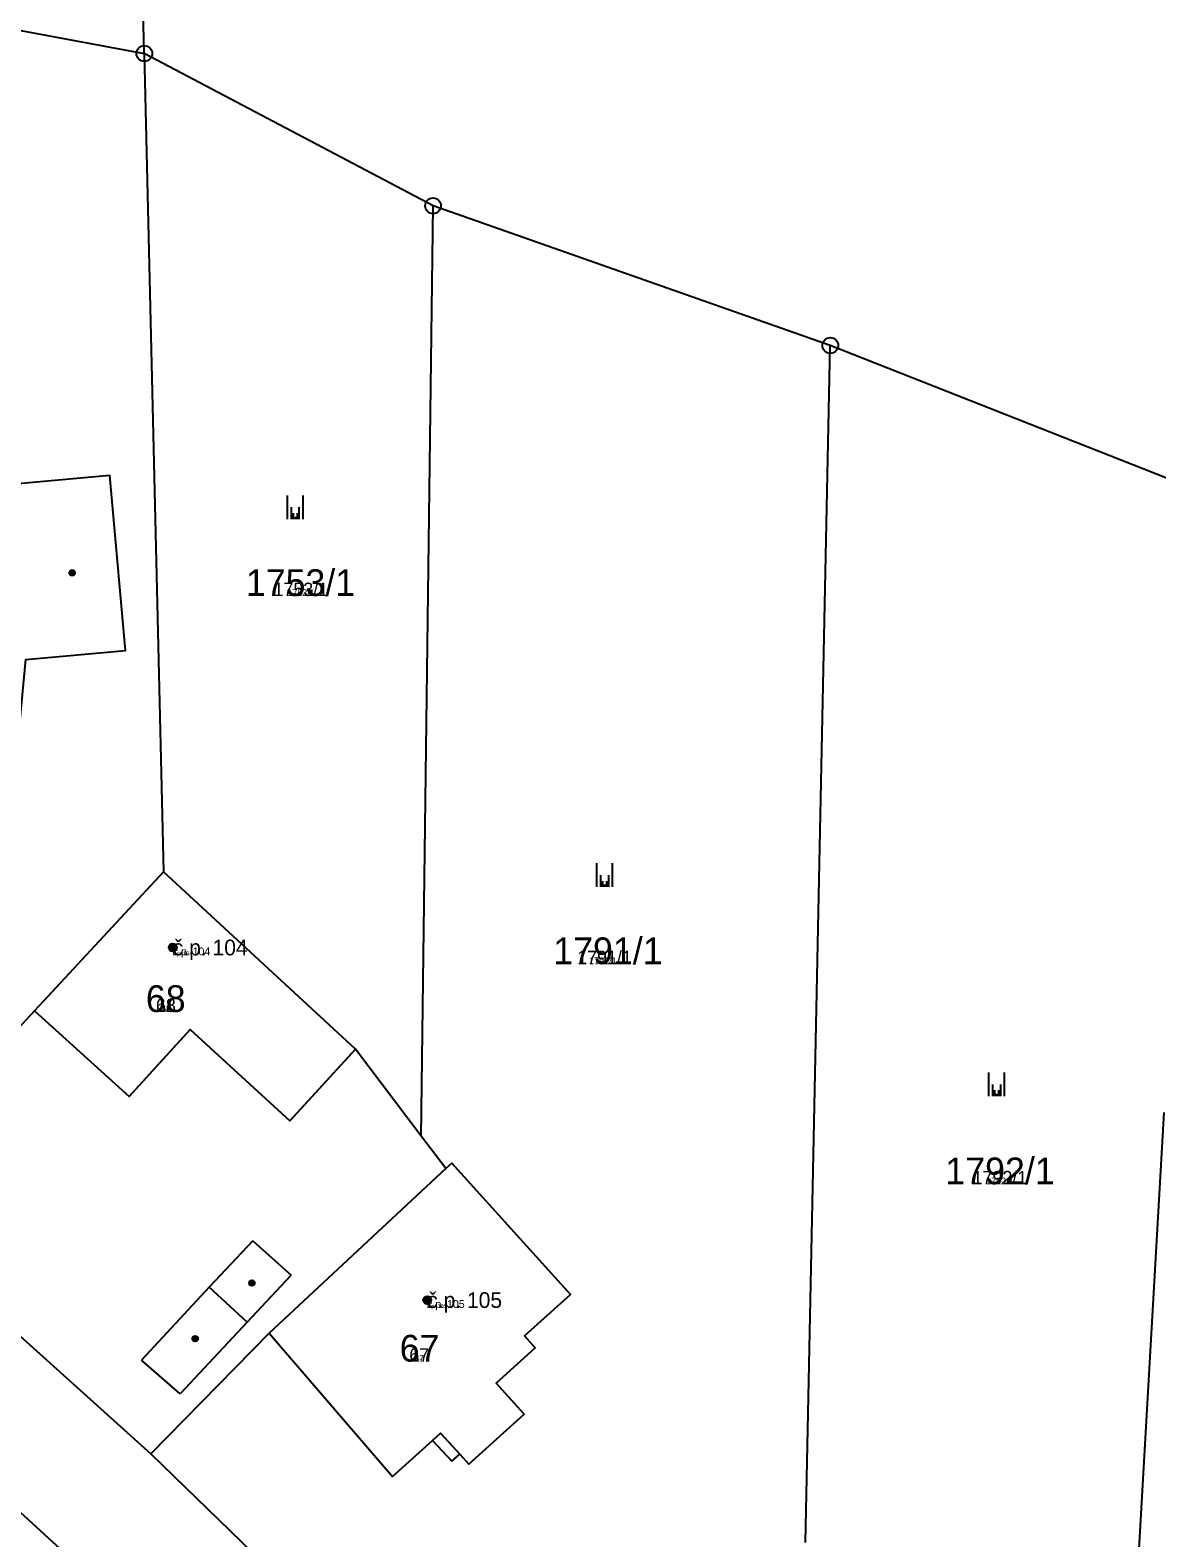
# Model space of a CAD drawing. Extents: x -744652 to -739090, y -980828 to -975855.
# Drawn here: x -742886 to -742814.4, y -978475.5 to -978379.6 of the extents above; entities that cross this region are included whole.
import ezdxf

# ---------------------------------------------------------------- set-up
doc = ezdxf.new("R2010")
doc.units = 0
for name, color, linetype in [('KAT_02_hranice parcel', 7, 'Continuous'), ('KAT_03_1000_st čísla parcelní', 7, 'Continuous'), ('KAT_03_1000_čísla parcelní', 7, 'Continuous'), ('KAT_03_1000_čísla popisná', 7, 'Continuous'), ('KAT_03_100_st čísla parcelní', 7, 'Continuous'), ('KAT_03_100_čísla parcelní', 7, 'Continuous'), ('KAT_03_100_čísla popisná', 7, 'Continuous'), ('KAT_03_250_st čísla parcelní', 7, 'Continuous'), ('KAT_03_250_čísla parcelní', 7, 'Continuous'), ('KAT_03_250_čísla popisná', 7, 'Continuous'), ('KAT_03_500_st čísla parcelní', 7, 'Continuous'), ('KAT_03_500_čísla parcelní', 7, 'Continuous'), ('KAT_03_500_čísla popisná', 7, 'Continuous'), ('KAT_04_vnitřní kresba', 7, 'Continuous'), ('KAT_05_1000_značky kultur', 7, 'Continuous'), ('KAT_05_100_značky kultur', 7, 'Continuous'), ('KAT_05_250_značky kultur', 7, 'Continuous'), ('KAT_05_500_značky kultur', 7, 'Continuous'), ('KAT_07_1000_značky budov', 7, 'Continuous'), ('KAT_07_100_značky budov', 7, 'Continuous'), ('KAT_07_500_značky budov', 7, 'Continuous'), ('KAT_11_značky bodu BP', 7, 'Continuous'), ('KAT_14_plocha_budovy', 7, 'Continuous')]:
    doc.layers.add(name, color=color, linetype=linetype)

msp = doc.modelspace()

# ---------------------------------------------------------------- linework, layer by layer
at = {"layer": 'KAT_02_hranice parcel'}
for p, q in [((-742878.75, -978381.12), (-742879.26, -978358.89)), ((-742860.39, -978390.8), (-742878.75, -978381.12)), ((-742878.75, -978381.12), (-742877.53, -978433.13)), ((-742861.14, -978449.94), (-742860.39, -978390.8)), ((-742835.13, -978399.68), (-742860.39, -978390.8)), ((-742836.71, -978475.76), (-742835.13, -978399.68)), ((-742811.53, -978408.99), (-742835.13, -978399.68)), ((-742813.93, -978448.42), (-742815.76, -978480.57)), ((-742859.57, -978451.99), (-742861.14, -978449.94)), ((-742859.57, -978451.99), (-742870.82, -978462.46)), ((-742896.6, -978453.69), (-742878.34, -978470.12)), ((-742878.34, -978470.12), (-742870.82, -978462.46))]:
    msp.add_line(p, q, dxfattribs=at)
for points in [[(-742903.1, -978374.27), (-742894.35, -978378.21), (-742878.75, -978381.12)], [(-742906.03, -978445.64), (-742899.51, -978430.83), (-742893.75, -978435.67), (-742887.05, -978427.71), (-742886.28, -978419.63), (-742879.95, -978419.07), (-742880.95, -978407.95), (-742887.23, -978408.51), (-742897.84, -978410.26), (-742910.02, -978424.79), (-742910.64, -978427.64), (-742913.86, -978426.76), (-742915.76, -978432.79), (-742912.51, -978433.78), (-742914.59, -978438.38)], [(-742944.36, -978423.99), (-742890.98, -978469.87), (-742872.41, -978486.88), (-742871.83, -978486.28), (-742870.13, -978487.96), (-742870.53, -978488.4), (-742857.69, -978502.54), (-742821.76, -978550.15), (-742797.59, -978582.4), (-742798.06, -978583.56), (-742794.96, -978587.77), (-742793.2, -978588.05), (-742787.74, -978594.75), (-742784.91, -978597.67), (-742780.59, -978601.61), (-742775.76, -978605.1), (-742767.64, -978610.17), (-742756.67, -978617.54)], [(-742877.53, -978433.13), (-742885.74, -978441.96), (-742896.6, -978453.69)], [(-742861.14, -978449.94), (-742865.32, -978444.4), (-742877.53, -978433.13)], [(-742870.82, -978462.46), (-742862.96, -978471.56), (-742860.43, -978469.28), (-742859.2, -978470.58), (-742858.69, -978470.15), (-742858.11, -978470.78), (-742854.6, -978467.61), (-742856.38, -978465.64), (-742853.9, -978463.38), (-742854.58, -978462.63), (-742851.66, -978460), (-742859.19, -978451.64), (-742859.57, -978451.99)], [(-742878.34, -978470.12), (-742858.9, -978488.98), (-742857.15, -978490.36), (-742849.36, -978492.34)]]:
    msp.add_lwpolyline(points, dxfattribs=at)
at = {"layer": 'KAT_03_1000_čísla popisná'}
for centre in [(-742876.94, -978437.94), (-742876.94, -978437.94), (-742860.76, -978460.35), (-742860.76, -978460.35)]:
    msp.add_circle(centre, 0.25, dxfattribs=at)
at = {"layer": 'KAT_03_100_čísla popisná'}
for centre in [(-742876.94, -978437.94), (-742876.94, -978437.94), (-742860.76, -978460.35), (-742860.76, -978460.35)]:
    msp.add_circle(centre, 0.025, dxfattribs=at)
at = {"layer": 'KAT_03_250_čísla popisná'}
for centre in [(-742876.94, -978437.94), (-742876.94, -978437.94), (-742860.76, -978460.35), (-742860.76, -978460.35)]:
    msp.add_circle(centre, 0.0625, dxfattribs=at)
at = {"layer": 'KAT_03_500_čísla popisná'}
for centre in [(-742876.94, -978437.94), (-742876.94, -978437.94), (-742860.76, -978460.35), (-742860.76, -978460.35)]:
    msp.add_circle(centre, 0.125, dxfattribs=at)
at = {"layer": 'KAT_04_vnitřní kresba'}
for p, q in [((-742885.74, -978441.96), (-742879.72, -978447.42)), ((-742875.84, -978443.15), (-742879.72, -978447.42)), ((-742869.5, -978448.95), (-742875.84, -978443.15)), ((-742865.32, -978444.4), (-742869.5, -978448.95)), ((-742871.85, -978456.58), (-742874.63, -978459.53)), ((-742871.85, -978456.58), (-742869.42, -978458.77)), ((-742872.22, -978461.76), (-742869.42, -978458.77)), ((-742874.63, -978459.53), (-742878.92, -978464.16)), ((-742872.22, -978461.76), (-742874.63, -978459.53)), ((-742872.22, -978461.76), (-742876.47, -978466.31)), ((-742876.47, -978466.31), (-742878.92, -978464.16)), ((-742860.43, -978469.28), (-742859.91, -978468.81)), ((-742859.91, -978468.81), (-742858.69, -978470.15))]:
    msp.add_line(p, q, dxfattribs=at)
at = {"layer": 'KAT_05_1000_značky kultur'}
for p, q in [((-742869.651, -978410.71), (-742869.651, -978409.21)), ((-742868.65, -978410.71), (-742868.65, -978409.21)), ((-742849.971, -978434.09), (-742849.971, -978432.59)), ((-742848.97, -978434.09), (-742848.97, -978432.59)), ((-742825.051, -978447.39), (-742825.051, -978445.89)), ((-742824.05, -978447.39), (-742824.05, -978445.89))]:
    msp.add_line(p, q, dxfattribs=at)
at = {"layer": 'KAT_05_100_značky kultur'}
for p, q in [((-742869.191, -978410.71), (-742869.191, -978410.56)), ((-742869.091, -978410.71), (-742869.091, -978410.56)), ((-742849.511, -978434.09), (-742849.511, -978433.94)), ((-742849.411, -978434.09), (-742849.411, -978433.94)), ((-742824.591, -978447.39), (-742824.591, -978447.24)), ((-742824.491, -978447.39), (-742824.491, -978447.24))]:
    msp.add_line(p, q, dxfattribs=at)
at = {"layer": 'KAT_05_250_značky kultur'}
for p, q in [((-742869.268, -978410.71), (-742869.268, -978410.335)), ((-742869.017, -978410.71), (-742869.017, -978410.335)), ((-742849.588, -978434.09), (-742849.588, -978433.715)), ((-742849.338, -978434.09), (-742849.338, -978433.715)), ((-742824.668, -978447.39), (-742824.668, -978447.015)), ((-742824.417, -978447.39), (-742824.417, -978447.015))]:
    msp.add_line(p, q, dxfattribs=at)
at = {"layer": 'KAT_05_500_značky kultur'}
for p, q in [((-742869.395, -978410.71), (-742869.395, -978409.96)), ((-742868.895, -978410.71), (-742868.895, -978409.96)), ((-742849.716, -978434.09), (-742849.716, -978433.34)), ((-742849.215, -978434.09), (-742849.215, -978433.34)), ((-742824.796, -978447.39), (-742824.796, -978446.64)), ((-742824.295, -978447.39), (-742824.295, -978446.64))]:
    msp.add_line(p, q, dxfattribs=at)
at = {"layer": 'KAT_07_1000_značky budov'}
for centre in [(-742883.337, -978414.129), (-742876.947, -978437.939), (-742871.907, -978459.269), (-742860.767, -978460.349), (-742875.517, -978462.799)]:
    msp.add_circle(centre, 0.175, dxfattribs=at)
at = {"layer": 'KAT_07_100_značky budov'}
for centre in [(-742883.331, -978414.13), (-742876.941, -978437.94), (-742871.901, -978459.27), (-742860.761, -978460.35), (-742875.511, -978462.8)]:
    msp.add_circle(centre, 0.0175, dxfattribs=at)
at = {"layer": 'KAT_07_500_značky budov'}
for centre, radius in [((-742883.333, -978414.13), 0.0875), ((-742883.332, -978414.13), 0.0438), ((-742876.943, -978437.94), 0.0875), ((-742876.942, -978437.94), 0.0438), ((-742871.903, -978459.27), 0.0875), ((-742871.902, -978459.27), 0.0438), ((-742860.763, -978460.35), 0.0875), ((-742860.762, -978460.35), 0.0438), ((-742875.513, -978462.8), 0.0875), ((-742875.512, -978462.8), 0.0438)]:
    msp.add_circle(centre, radius, dxfattribs=at)
at = {"layer": 'KAT_11_značky bodu BP'}
for centre, radius in [((-742878.75, -978381.12), 0.5), ((-742878.75, -978381.12), 0.0303), ((-742860.39, -978390.8), 0.5), ((-742860.39, -978390.8), 0.0303), ((-742835.13, -978399.68), 0.5), ((-742835.13, -978399.68), 0.0303)]:
    msp.add_circle(centre, radius, dxfattribs=at)
at = {"layer": 'KAT_14_plocha_budovy'}
for points in [[(-742885.74, -978441.96), (-742879.72, -978447.42), (-742875.84, -978443.15), (-742869.5, -978448.95), (-742865.32, -978444.4), (-742877.53, -978433.13)], [(-742860.43, -978469.28), (-742859.91, -978468.81), (-742858.69, -978470.15), (-742858.11, -978470.78), (-742854.6, -978467.61), (-742856.38, -978465.64), (-742853.9, -978463.38), (-742854.58, -978462.63), (-742851.66, -978460), (-742859.19, -978451.64), (-742859.57, -978451.99), (-742870.82, -978462.46), (-742862.96, -978471.56)]]:
    msp.add_lwpolyline(points, close=True, dxfattribs=at)

# ---------------------------------------------------------------- texts
at = {"layer": 'KAT_03_1000_st čísla parcelní'}
for s, p in [('68', (-742878.652, -978442.04)), ('67', (-742862.512, -978464.26))]:
    msp.add_text(s, height=1.7, dxfattribs=at).set_placement(p)
at = {"layer": 'KAT_03_1000_čísla parcelní'}
for s, p in [('1753/1', (-742872.295, -978415.6)), ('1791/1', (-742852.745, -978439)), ('1792/1', (-742827.815, -978452.99))]:
    msp.add_text(s, height=1.7, dxfattribs=at).set_placement(p)
at = {"layer": 'KAT_03_1000_čísla popisná'}
for s, height, p in [('č.p. 104', 1, (-742876.94, -978438.44)), ('68', 0.017, (-742877.38, -978442.04)), ('č.p. 105', 1, (-742860.76, -978460.85)), ('67', 0.017, (-742861.3, -978464.26))]:
    msp.add_text(s, height=height, dxfattribs=at).set_placement(p)
at = {"layer": 'KAT_03_100_st čísla parcelní'}
for s, p in [('68', (-742877.496, -978442.04)), ('67', (-742861.41, -978464.26))]:
    msp.add_text(s, height=0.17, dxfattribs=at).set_placement(p)
at = {"layer": 'KAT_03_100_čísla parcelní'}
for s, p in [('1753/1', (-742869.127, -978415.6)), ('1791/1', (-742850.011, -978439)), ('1792/1', (-742824.701, -978452.99))]:
    msp.add_text(s, height=0.17, dxfattribs=at).set_placement(p)
at = {"layer": 'KAT_03_100_čísla popisná'}
for s, height, p in [('č.p. 104', 0.1, (-742876.94, -978438.44)), ('68', 0.0017, (-742877.368, -978442.04)), ('č.p. 105', 0.1, (-742860.76, -978460.85)), ('67', 0.0017, (-742861.289, -978464.26))]:
    msp.add_text(s, height=height, dxfattribs=at).set_placement(p)
at = {"layer": 'KAT_03_250_st čísla parcelní'}
for s, p in [('68', (-742877.688, -978442.04)), ('67', (-742861.593, -978464.26))]:
    msp.add_text(s, height=0.425, dxfattribs=at).set_placement(p)
at = {"layer": 'KAT_03_250_čísla parcelní'}
for s, p in [('1753/1', (-742869.655, -978415.6)), ('1791/1', (-742850.466, -978439)), ('1792/1', (-742825.22, -978452.99))]:
    msp.add_text(s, height=0.425, dxfattribs=at).set_placement(p)
at = {"layer": 'KAT_03_250_čísla popisná'}
for s, height, p in [('č.p. 104', 0.25, (-742876.94, -978438.44)), ('68', 0.00425, (-742877.37, -978442.04)), ('č.p. 105', 0.25, (-742860.76, -978460.85)), ('67', 0.00425, (-742861.29, -978464.26))]:
    msp.add_text(s, height=height, dxfattribs=at).set_placement(p)
at = {"layer": 'KAT_03_500_st čísla parcelní'}
for s, p in [('68', (-742878.01, -978442.04)), ('67', (-742861.9, -978464.26))]:
    msp.add_text(s, height=0.85, dxfattribs=at).set_placement(p)
at = {"layer": 'KAT_03_500_čísla parcelní'}
for s, p in [('1753/1', (-742870.535, -978415.6)), ('1791/1', (-742851.226, -978439)), ('1792/1', (-742826.085, -978452.99))]:
    msp.add_text(s, height=0.85, dxfattribs=at).set_placement(p)
at = {"layer": 'KAT_03_500_čísla popisná'}
for s, height, p in [('č.p. 104', 0.5, (-742876.94, -978438.44)), ('68', 0.0085, (-742877.373, -978442.04)), ('č.p. 105', 0.5, (-742860.76, -978460.85)), ('67', 0.0085, (-742861.293, -978464.26))]:
    msp.add_text(s, height=height, dxfattribs=at).set_placement(p)

doc.saveas('drawing.dxf')
